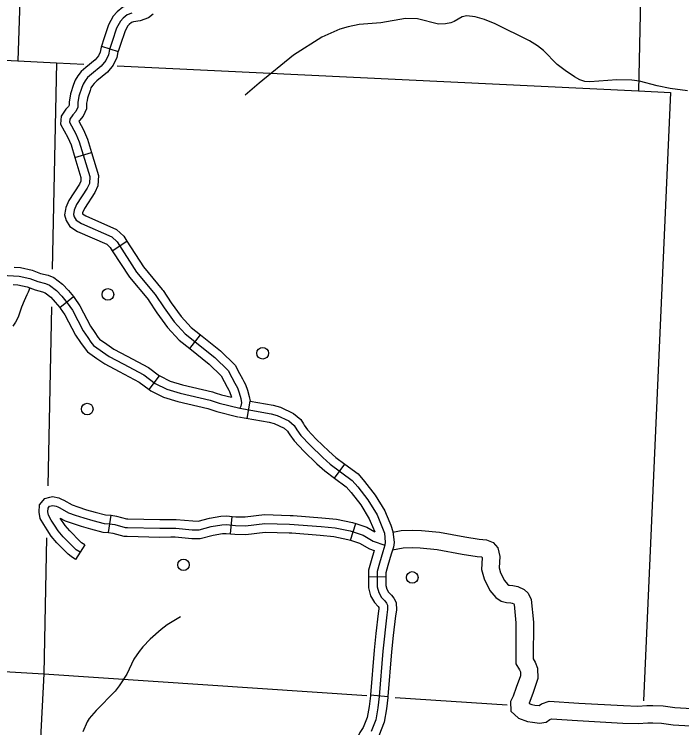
# Model space of a CAD drawing. Extents: x 653372 to 905732, y 627442 to 787275.
# Drawn here: x 886092 to 891815, y 665272 to 671391 of the extents above; entities that cross this region are included whole.
import ezdxf

# ---------------------------------------------------------------- set-up
doc = ezdxf.new("R2010")
doc.units = 0
for name, color, linetype in [('Level 35', 7, 'Continuous'), ('Level 4', 7, 'Continuous'), ('Level 45', 7, 'Continuous'), ('Level 46', 7, 'Continuous'), ('Level 5', 7, 'Continuous'), ('Level 56', 7, 'Continuous')]:
    doc.layers.add(name, color=color, linetype=linetype)

msp = doc.modelspace()

# ---------------------------------------------------------------- linework, layer by layer
at = {"layer": 'Level 35'}
for points in [[(889836, 671318.4), (889789, 671308.1), (889730.1, 671304.9), (889550.3, 671352), (889445.6, 671354.3), (889235.8, 671317.2), (889048.2, 671303.6), (888956.3, 671283.9), (888884.2, 671261.9), (888728.9, 671193.3), (888486.7, 671040.1), (888190.7, 670800.9), (888071.8, 670697.9)], [(891864.5, 670734.9), (891717.2, 670753.7), (891604.8, 670776), (891451.8, 670817.8), (891386.1, 670826.6), (891259.5, 670827.3), (891026, 670810.3), (890983.2, 670814.9), (890941.5, 670829.3), (890896.9, 670852.8), (890814.9, 670907.6), (890746.7, 670959.3), (890629.6, 671079.3), (890578.2, 671119.7), (890509.9, 671162.4), (890214.7, 671307.6), (890124.4, 671346.6), (890044, 671369.5), (889973.3, 671378.4), (889933.3, 671370), (889863, 671328), (889836, 671318.4)], [(887518.4, 666221.8), (887403.9, 666153.6), (887350.6, 666113.5), (887256.8, 666030.1), (887194.2, 665965.2), (887161.8, 665926.7), (887117.2, 665859.6), (887055.8, 665732), (886992.7, 665631.2), (886956.3, 665584.9), (886792.7, 665419.7), (886735.1, 665351.8), (886716.8, 665321.2), (886680.8, 665237)]]:
    msp.add_lwpolyline(points, dxfattribs=at)
at = {"layer": 'Level 4'}
for points in [[(883934.1, 671100.5), (886121.7, 670991.3), (886453.5, 670975.2), (886689.3, 670963.7)], [(886974.3, 670949.9), (891445.4, 670732.7), (891719.4, 670720.1)]]:
    msp.add_lwpolyline(points, dxfattribs=at)
at = {"layer": 'Level 45'}
for p, q in [((886840.3, 671117.3), (886982.2, 671070.8)), ((886611.3, 670162.2), (886754.1, 670206)), ((886932.7, 669363.2), (887058.4, 669443.8)), ((886482.9, 668874.7), (886598.7, 668969.1)), ((887596.4, 668523.2), (887689.4, 668640)), ((887248.1, 668171.5), (887337.8, 668290.9)), ((888088.9, 667924.7), (888114.6, 668071.9)), ((888836.8, 667412.7), (888925.8, 667532.7)), ((886900.8, 666946), (886922.7, 667093.7)), ((887946, 666934.7), (887961.5, 667083.3)), ((888974.9, 666880.3), (889021.7, 667022.1)), ((886697.3, 666839.6), (886615.9, 666714.3)), ((889129.4, 666567.6), (889278.7, 666567.1)), ((889146.7, 665552.3), (889295.6, 665540.5))]:
    msp.add_line(p, q, dxfattribs=at)
for points in [[(887191.3, 671509.5), (887167.7, 671491.6), (887135.9, 671479.1), (887081.6, 671472.5), (887023.5, 671452.3), (886974, 671410.8), (886940.6, 671375.3), (886900.7, 671300.4), (886860.7, 671179.7), (886840.3, 671117.3)], [(887098.6, 671399.3), (887060.9, 671386.3), (887025.4, 671356.4), (887001.8, 671331.4), (886969.6, 671270.9), (886931.6, 671156.3), (886909.1, 671087.5), (886898.8, 671042.8), (886876.8, 670993.3), (886838.2, 670946.9), (886752.7, 670877.5), (886721.1, 670849.2), (886699.5, 670820.9), (886682, 670791.8), (886671, 670761.9), (886645.8, 670689.4), (886637.8, 670633), (886637.2, 670594.8), (886620.8, 670557.5), (886593.2, 670528.2), (886567.4, 670491.5), (886565, 670464.9), (886618.9, 670366.4), (886648.6, 670295.3), (886739.3, 669999.2), (886735.6, 669939.5), (886716.2, 669897.9), (886626.7, 669759.7), (886606.2, 669710.2), (886598.8, 669673.4), (886604.5, 669653.4), (886623.1, 669625.3), (886668.6, 669594.9), (886927.4, 669483), (886972.9, 669439), (887139.5, 669179.2), (887301.4, 668985.9), (887376.5, 668873.4), (887463.7, 668751.8), (887556.5, 668650.4), (887812, 668446.9), (887926.1, 668335.1), (887957.7, 668276.1), (887982.4, 668227.5), (888005.9, 668186.2), (888019.2, 668145.1), (888033.8, 668095.4), (888041.4, 668057.4), (888034.8, 668030), (888027, 668011.4)], [(887281.8, 671390.8), (887241.7, 671360.1), (887172.7, 671333.1), (887115.5, 671326.2), (887098.4, 671320.2), (887076.7, 671302), (887063, 671287.5), (887038.5, 671241.4), (887002.5, 671132.9), (886982.2, 671070.8)], [(886840.3, 671117.3), (886837.1, 671107.6), (886827.6, 671066.6), (886812.8, 671033.1), (886785.5, 671000.2), (886704.3, 670934.4), (886666, 670900.1), (886637.7, 670862.9), (886614.4, 670824.3), (886600.7, 670787.1), (886572.9, 670707.1), (886568, 670672.6)], [(886982.2, 671070.8), (886981.1, 671067.5), (886970, 671019.1), (886940.9, 670953.6), (886891, 670893.5), (886801.1, 670820.6), (886776.2, 670798.3), (886761.4, 670778.9), (886749.6, 670759.4), (886741.3, 670736.8), (886718.7, 670671.7), (886715.8, 670651.4)], [(886568, 670672.6), (886563.2, 670638.9), (886562.7, 670611), (886557.6, 670599.4), (886535.2, 670575.5), (886494.9, 670518.2), (886488.6, 670449), (886551.6, 670334), (886578.3, 670270), (886611.3, 670162.2)], [(886715.8, 670651.5), (886712.4, 670627.2), (886711.6, 670578.6), (886683.9, 670515.7), (886651.2, 670480.9), (886645.7, 670473), (886686.3, 670398.8), (886718.9, 670320.7), (886754.1, 670206)], [(886754.1, 670206), (886814.7, 670008.1), (886809.3, 669920.7), (886781.6, 669861.6), (886693.1, 669724.8), (886678, 669688.3), (886677.7, 669687.2)], [(886611.3, 670162.2), (886664, 669990.3), (886662, 669958.3), (886650.7, 669934.2), (886560.4, 669794.6), (886534.4, 669732.1), (886531.3, 669716.8)], [(886531.3, 669716.8), (886522, 669670.4), (886535.9, 669621.8), (886569.1, 669571.6), (886632.7, 669529), (886885.2, 669419.9), (886914.7, 669391.4), (886932.7, 669363.2)], [(886677.7, 669687.2), (886676.3, 669680.2), (886677.1, 669679), (886704.5, 669660.7), (886969.6, 669546.2), (887031, 669486.5), (887058.4, 669443.8)], [(887058.4, 669443.8), (887199.7, 669223.5), (887361.3, 669030.8), (887367.5, 669021.5)], [(886932.7, 669363.2), (887079.2, 669134.8), (887241.6, 668941.1), (887243.2, 668938.6)], [(886091.9, 669222.5), (886144.8, 669219.5), (886246.4, 669196), (886317.2, 669168.6), (886382.2, 669151.9), (886430.9, 669132), (886504.3, 669076.3), (886556.1, 669021.3), (886598.7, 668969.1)], [(885882, 669159.4), (886134.2, 669145.3), (886224.4, 669124.5), (886294.3, 669097.4), (886358.7, 669080.8), (886393.6, 669066.5), (886454.2, 669020.6), (886499.9, 668972.1), (886545.5, 668916.2), (886590.7, 668852.3), (886681.4, 668677), (886721.8, 668617.7), (886749.6, 668577.7), (886772.4, 668549.5), (886906.4, 668455.6), (887025.6, 668391.7), (887203.9, 668298.1), (887301, 668225.1), (887399.5, 668175.8), (887514.6, 668140.6), (887771.1, 668081), (887848.7, 668055.5), (888027, 668011.4)], [(886083.5, 669073.4), (886123.6, 669071.1), (886202.4, 669052.9), (886271.4, 669026.2), (886335.1, 669009.8), (886356.3, 669001.1), (886404.1, 668964.8), (886443.8, 668922.8), (886482.9, 668874.7)], [(887367.5, 669021.5), (887438, 668915.9), (887521.8, 668798.9), (887607.6, 668705.2), (887689.4, 668640)], [(886598.7, 668969.1), (886605, 668961.4), (886654.7, 668891.2), (886745.7, 668715.3), (886783.3, 668660.1), (886809.4, 668622.5), (886823.9, 668604.5), (886885.6, 668561.3)], [(887243.2, 668938.6), (887315.1, 668831), (887405.6, 668704.7), (887505.4, 668595.6), (887596.4, 668523.2)], [(886482.9, 668874.7), (886486, 668871), (886526.8, 668813.4), (886617.2, 668638.6), (886660.3, 668575.4), (886689.8, 668533), (886720.8, 668494.4), (886799.9, 668439)], [(887689.4, 668640), (887861.6, 668502.9), (887986.5, 668380.4), (888023.9, 668310.7), (888048.2, 668262.9), (888061.3, 668239.8)], [(886885.6, 668561.3), (886945.6, 668519.3), (887060.6, 668457.7), (887244, 668361.4), (887337.8, 668290.9)], [(887596.4, 668523.2), (887762.5, 668390.9), (887865.6, 668289.7), (887891.5, 668241.5), (887916.7, 668192.1), (887931.5, 668166)], [(886799.9, 668439), (886867.2, 668391.9), (886990.6, 668325.8), (887163.9, 668234.8), (887248.1, 668171.5)], [(887337.8, 668290.9), (887340.5, 668288.9), (887427.4, 668245.4), (887534, 668212.7), (887791.2, 668152.9), (887815.1, 668145.1)], [(888061.3, 668239.8), (888074.6, 668216.5), (888090.6, 668167.1), (888106.3, 668113.2), (888114.6, 668071.9)], [(887248.1, 668171.5), (887261.6, 668161.4), (887371.7, 668106.3), (887495.2, 668068.4), (887750.9, 668009), (887768.5, 668003.2)], [(887931.5, 668166), (887937.2, 668155.9), (887953.3, 668106.5)], [(887815.1, 668145.1), (887869.3, 668127.3), (887953.3, 668106.5)], [(888114.6, 668071.9), (888312, 668037.4), (888373.4, 668020.1), (888486.2, 667967.1), (888549.7, 667914), (888571.6, 667878.3)], [(887768.5, 668003.2), (887828, 667983.7), (888009.1, 667938.9)], [(888027, 668011.4), (888295.5, 667964.5), (888347.3, 667949.9), (888445.7, 667903.6), (888492.5, 667864.6), (888516, 667826.1), (888549.5, 667778.7), (888628.3, 667695.2), (888737.7, 667590.4), (888801.3, 667532), (888988.8, 667393), (889037.9, 667336.5), (889124, 667225.1), (889202.9, 667096.6), (889250.5, 666983.4), (889265.1, 666939.5), (889273.1, 666862.3), (889269.4, 666836.5), (889251.9, 666780.6), (889224.4, 666682.7), (889204.2, 666611.3), (889204, 666527), (889204.1, 666480.5), (889217.1, 666430.8), (889240.6, 666389.5), (889269.5, 666359.7), (889283.4, 666340.5), (889293.1, 666324.2), (889293.5, 666285.2), (889286.4, 666240.2), (889251.3, 665929.3), (889220.5, 665538.4), (889209, 665443), (889191.5, 665339), (889150.9, 665238.5)], [(888014.1, 667937.8), (888278.9, 667891.5), (888321.1, 667879.7), (888405.2, 667840.2), (888435.2, 667815.1), (888444.3, 667800.2)], [(888571.6, 667878.3), (888578.4, 667867.2), (888607.4, 667826.1), (888681.3, 667747.8), (888788.8, 667644.9), (888848.9, 667589.6), (888925.8, 667532.7)], [(888444.3, 667800.3), (888453.6, 667785.1), (888491.5, 667731.3), (888575.3, 667642.5), (888686.6, 667536), (888753.7, 667474.3), (888836.8, 667412.7)], [(888925.8, 667532.7), (889039.8, 667448.2), (889095.7, 667383.8), (889185.5, 667267.6), (889269.6, 667130.8), (889281.6, 667102)], [(888836.8, 667412.7), (888937.8, 667337.9), (888980.2, 667289.1), (889062.4, 667182.6), (889136.3, 667062.4), (889143.9, 667044.2)], [(886615.9, 666714.3), (886578.3, 666738.8), (886554, 666760.5), (886456.7, 666858.4), (886408.6, 666915.9), (886373.1, 666968.7), (886345.4, 667013.8), (886313.1, 667067.5), (886304.2, 667119.6), (886308.9, 667183.5), (886352.6, 667238.3), (886397.1, 667249.5)], [(886397.1, 667249.5), (886420.5, 667255.3), (886473.8, 667243.2), (886496.5, 667233.3), (886517.5, 667222.6), (886588.2, 667183.5), (886637.1, 667166.4), (886710, 667141.7), (886784.2, 667120.2), (886873.4, 667096.4), (886916.3, 667094.7), (886922.7, 667093.7)], [(886656.6, 666777), (886623.9, 666798.2), (886605.5, 666814.7), (886511.9, 666908.8), (886468.4, 666960.8), (886435.9, 667009), (886409.2, 667052.6), (886384.3, 667094), (886379.3, 667123.1), (886381.7, 667155), (886395.3, 667172), (886421.3, 667178.6), (886450.4, 667171.9), (886464.7, 667165.7), (886482.5, 667156.6), (886557.5, 667115.1), (886612.8, 667095.8), (886687.5, 667070.4), (886764.2, 667048.2), (886862.1, 667022.2), (886909.3, 667020.2), (886953.3, 667013.7), (887043.9, 666989.4), (887063.8, 666988.5), (887340.7, 666982), (887475.8, 666983), (887618.2, 666970.2), (887677.6, 666969.4), (887780.6, 666996.9), (887870.3, 667011.7), (887910.9, 667013.5), (887987.6, 667005.5), (888074.6, 667004.4), (888240, 667024.3), (888453, 667018.2), (888722.3, 666998.8), (888842.3, 666986.7), (888972.7, 666959.7), (889083.3, 666923.1), (889170.4, 666872.7), (889269.4, 666836.5)], [(886697.3, 666839.6), (886669.4, 666857.7), (886656.9, 666868.9), (886567.1, 666959.1), (886528.2, 667005.7), (886484.9, 667070)], [(886484.9, 667070), (886526.9, 667046.7), (886588.5, 667025.2), (886665.1, 666999.2), (886744.2, 666976.3), (886850.9, 666947.9), (886902.3, 666945.8), (886900.9, 666946)], [(886922.7, 667093.7), (886968.5, 667087), (887055.4, 667063.6), (887066.3, 667063.1), (887341.3, 667056.7), (887433.2, 667057.4)], [(887433.2, 667057.4), (887478.8, 667057.7), (887622.1, 667044.9), (887668.3, 667044.2), (887764.9, 667070), (887862.6, 667086.1), (887913.3, 667088.3), (887961.5, 667083.3)], [(887961.5, 667083.3), (887991.9, 667080.1), (888070.6, 667079.1), (888236.6, 667099.1), (888456.8, 667092.8), (888483.3, 667090.9)], [(888483.3, 667090.9), (888728.7, 667073.2), (888853.7, 667060.6), (888992.1, 667031.9), (889021.7, 667022.1)], [(889281.6, 667102), (889320.4, 667009.8), (889338.6, 666955.3), (889348.3, 666860.9), (889342.5, 666819.9), (889323.5, 666759.3), (889296.3, 666662.4), (889278.8, 666600.8), (889278.7, 666567.1)], [(889021.7, 667022.1), (889114.1, 666991.6), (889182.7, 666951.8)], [(889143.9, 667044.2), (889182.7, 666951.8)], [(886900.8, 666946), (886938, 666940.5), (887032.5, 666915.1), (887061.3, 666913.8), (887340.1, 666907.3), (887434.3, 666908)], [(887434.3, 666908), (887472.7, 666908.3), (887614.3, 666895.6), (887686.8, 666894.6), (887796.4, 666923.8), (887878, 666937.3), (887908.6, 666938.6), (887946, 666934.7)], [(887946, 666934.7), (887983.3, 666930.8), (888078.6, 666929.7), (888243.4, 666949.5), (888449.3, 666943.6), (888472.6, 666941.9)], [(888472.6, 666941.9), (888715.8, 666924.4), (888831, 666912.8), (888953.3, 666887.4), (888974.9, 666880.3)], [(888974.9, 666880.3), (889052.6, 666854.6), (889138.6, 666804.8), (889177.1, 666790.7)], [(889177.1, 666790.7), (889152.5, 666702.9), (889129.6, 666621.7), (889129.4, 666567.6)], [(889129.4, 666567.6), (889129.3, 666527), (889129.4, 666470.8), (889147.4, 666402.4), (889180.4, 666344.3), (889212.2, 666311.6), (889218.6, 666302.6), (889218.7, 666290.7), (889212.3, 666250.2), (889193, 666078.4)], [(889278.7, 666567.1), (889278.6, 666527), (889278.7, 666490.3), (889286.9, 666459.2), (889300.8, 666434.6), (889326.8, 666407.9), (889345.9, 666381.6), (889367.6, 666345.1), (889368.2, 666279.6), (889360.4, 666230.2), (889341.4, 666061.7)], [(889193, 666078.4), (889177, 665936.4), (889146.7, 665552.3)], [(889341.4, 666061.7), (889325.7, 665922.2), (889295.6, 665540.5)], [(889146.7, 665552.3), (889146.2, 665545.8), (889135.1, 665453.6), (889119.2, 665359.4), (889084.9, 665274.6), (889054.7, 665231.9), (889021.2, 665156.8), (888992.4, 665077.2)], [(889295.6, 665540.5), (889294.8, 665531), (889283, 665432.3), (889263.8, 665318.5), (889216.9, 665202.5), (889185.1, 665157.6), (889159.8, 665100.8), (889132.8, 665026.4)]]:
    msp.add_lwpolyline(points, dxfattribs=at)
at = {"layer": 'Level 46'}
for points in [[(886224, 669044.5), (886212.1, 669008.1), (886199, 668984.5), (886176.8, 668933.6), (886154.4, 668877.4), (886124.8, 668792.2), (886103.1, 668749.9), (886079.1, 668716.1)], [(889339.1, 666950.3), (889410.7, 666964.3), (889503.3, 666966.7), (889583.1, 666964.4), (889738, 666947.8), (889956.5, 666908.5), (890078.4, 666889.1), (890141.1, 666884.5), (890199.5, 666860.1), (890238.2, 666813.2), (890255, 666741), (890249.9, 666644.3), (890261.9, 666601), (890294.2, 666533.5), (890322.3, 666502), (890333.1, 666494.4), (890337.4, 666493), (890366.3, 666492.2), (890410.4, 666483.5), (890463.2, 666457), (890497, 666426.2), (890525.1, 666370.3), (890542.7, 666177.1), (890542.5, 665862), (890559.5, 665833.9), (890579.7, 665782.7), (890582.5, 665693), (890537, 665566.1), (890507.2, 665482.1), (890505.6, 665479.1), (890529.3, 665470.5), (890555.9, 665466.1), (890592.9, 665461.5), (890613.5, 665477.4), (890679.7, 665498.7), (890931.7, 665481.5), (891315.9, 665461.1), (891439.4, 665457.6), (891517.3, 665462.2), (891567.4, 665463.3), (891655.4, 665460.7), (891756.9, 665446), (891901.4, 665437.2)], [(889335.4, 666797.4), (889427.1, 666815.3), (889503.2, 666817.3), (889573, 666815.3), (889716.8, 666799.9), (889931.5, 666761.2), (890061.2, 666740.6), (890102.4, 666737.6), (890104.7, 666727.8), (890099.5, 666628), (890121.4, 666548.5), (890168.6, 666449.8), (890222.1, 666389.9), (890266.4, 666358.5), (890313.1, 666344.3), (890349.7, 666343.3), (890361.5, 666340.9), (890376.5, 666333.4), (890378.9, 666328.6), (890393.3, 666170.3), (890393.1, 665820.3), (890425.3, 665767.3), (890431.3, 665752.1), (890432.4, 665716.7), (890396.4, 665616.3), (890370.2, 665542.7), (890345.9, 665497.4), (890349.5, 665413), (890415.3, 665353.1), (890491.3, 665325.3), (890534.6, 665318.3), (890594.7, 665310.8), (890652.3, 665318.7), (890684, 665343.2), (890698.1, 665347.7), (890922.7, 665332.4), (891309.8, 665311.9), (891441.7, 665308.1), (891523.3, 665313), (891566.8, 665313.9), (891642.5, 665311.7), (891741.6, 665297.3), (891891.4, 665288.2)]]:
    msp.add_lwpolyline(points, dxfattribs=at)
at = {"layer": 'Level 5'}
for points in [[(886291.6, 676066), (886121.7, 670991.3)], [(891521.7, 674278.1), (891445.4, 670732.7)], [(886453.5, 670975.2), (886417, 669204.7)], [(891719.4, 670720.1), (891487.3, 665502.4)], [(886410.4, 668881.5), (886378.8, 667345.8)], [(886369.6, 666898.9), (886345.6, 665732.6)], [(885609.6, 665777.5), (886345.6, 665732.6)], [(886345.6, 665732.6), (886225, 663410.4), (886099.8, 660547.3)], [(886345.6, 665732.6), (889114.5, 665547.3)], [(889358.3, 665531), (890317.5, 665466.8)]]:
    msp.add_lwpolyline(points, dxfattribs=at)
at = {"layer": 'Level 56'}
for centre in [(886894.8, 668988.1), (888221.9, 668483.4), (886717.6, 668004.8), (887542.8, 666668.6), (889504.4, 666560.3)]:
    msp.add_circle(centre, 49.8, dxfattribs=at)

doc.saveas('drawing.dxf')
